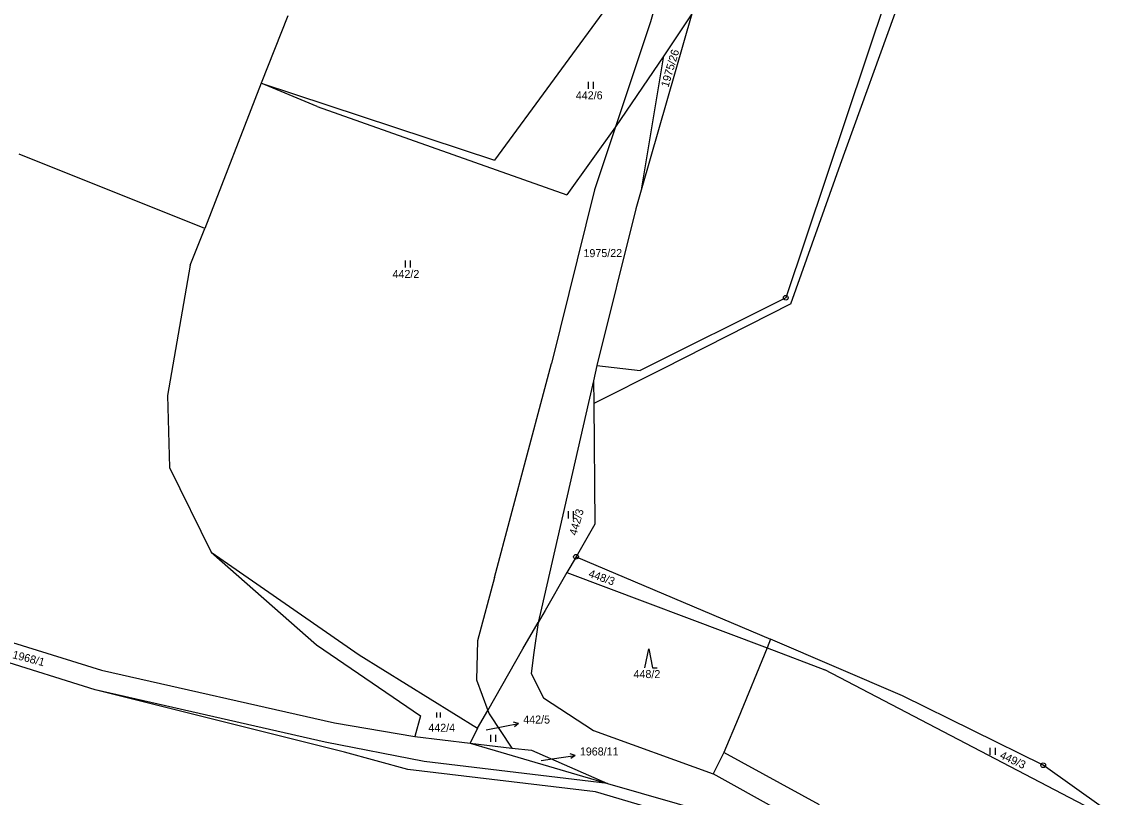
# Model space of a CAD drawing. Extents: x -795483 to -789093, y -1112258 to -1108741.
# Drawn here: x -790799.2 to -790569.4, y -1111472.2 to -1111307.4 of the extents above; entities that cross this region are included whole.
import ezdxf

# ---------------------------------------------------------------- set-up
doc = ezdxf.new("R2010")
doc.units = 0
for name, color, linetype in [('Komunikace', 7, 'Continuous'), ('Vrstva 1', 7, 'Continuous'), ('Vrstva 14', 7, 'Continuous'), ('Vrstva 16', 7, 'Continuous'), ('Vrstva 23', 7, 'Continuous'), ('Vrstva 28', 7, 'Continuous')]:
    doc.layers.add(name, color=color, linetype=linetype)

msp = doc.modelspace()

# ---------------------------------------------------------------- linework, layer by layer
at = {"layer": 'Komunikace'}
for p, q in [((-790700.49, -1111457.79), (-790696.58, -1111457.04)), ((-790688.85, -1111464.34), (-790684.57, -1111463.7))]:
    msp.add_line(p, q, dxfattribs=at)
at = {"layer": 'Vrstva 1'}
for p, q in [((-790597.48, -1111248.59), (-790636.84, -1111366.07)), ((-790655.72, -1111278.24), (-790698.75, -1111336.82)), ((-790660.86, -1111290.64), (-790665.6, -1111307.49)), ((-790625.2, -1111337.68), (-790608.4, -1111291.11)), ((-790742.68, -1111306.19), (-790748.32, -1111320.46)), ((-790665.6, -1111307.49), (-790673.01, -1111329.75)), ((-790656.79, -1111305.77), (-790667.43, -1111342.7)), ((-790656.79, -1111305.77), (-790662.77, -1111314.67)), ((-790662.77, -1111314.67), (-790673.01, -1111329.75)), ((-790667.43, -1111342.7), (-790662.77, -1111314.67)), ((-790748.32, -1111320.46), (-790760.33, -1111351.32)), ((-790736.46, -1111325.43), (-790748.32, -1111320.46)), ((-790748.32, -1111320.46), (-790698.75, -1111336.82)), ((-790736.46, -1111325.43), (-790683.36, -1111344.19)), ((-790673.01, -1111329.75), (-790683.36, -1111344.19)), ((-790673.01, -1111329.75), (-790677.48, -1111343.16)), ((-790760.33, -1111351.32), (-790799.75, -1111335.55)), ((-790635.78, -1111367.32), (-790625.2, -1111337.68)), ((-790677.48, -1111343.16), (-790686.61, -1111380)), ((-790667.43, -1111342.7), (-790668.73, -1111347.2)), ((-790668.73, -1111347.2), (-790677.02, -1111380.47)), ((-790763.38, -1111359.16), (-790760.33, -1111351.32)), ((-790763.38, -1111359.16), (-790768.26, -1111386.8)), ((-790636.84, -1111366.07), (-790667.79, -1111381.51)), ((-790635.78, -1111367.32), (-790662.94, -1111381.14)), ((-790688.32, -1111386.39), (-790686.61, -1111380)), ((-790677.02, -1111380.47), (-790677.71, -1111383.71)), ((-790662.94, -1111381.14), (-790677.66, -1111388.53)), ((-790677.02, -1111380.47), (-790667.79, -1111381.51)), ((-790677.71, -1111383.71), (-790678.76, -1111388.28)), ((-790677.71, -1111383.71), (-790677.66, -1111388.53)), ((-790768.26, -1111386.8), (-790767.77, -1111402.1)), ((-790698.77, -1111425.49), (-790688.32, -1111386.39)), ((-790678.76, -1111388.28), (-790688.79, -1111431.95)), ((-790677.66, -1111388.53), (-790677.39, -1111414.12)), ((-790767.77, -1111402.1), (-790758.98, -1111420.05)), ((-790677.39, -1111414.12), (-790681.42, -1111421.07)), ((-790758.98, -1111420.05), (-790736.59, -1111439.75)), ((-790758.98, -1111420.05), (-790727.49, -1111441.86)), ((-790681.42, -1111421.07), (-790683.35, -1111424.4)), ((-790681.42, -1111421.07), (-790640.06, -1111438.56)), ((-790683.35, -1111424.4), (-790688.01, -1111432.45)), ((-790683.35, -1111424.4), (-790640.81, -1111440.39)), ((-790698.77, -1111425.49), (-790702.36, -1111438.94)), ((-790688.79, -1111431.95), (-790689.49, -1111435.01)), ((-790688.01, -1111432.45), (-790689.49, -1111435.01)), ((-790692.69, -1111440.6), (-790689.49, -1111435.01)), ((-790689.49, -1111435.01), (-790690.35, -1111441.36)), ((-790804.52, -1111438.22), (-790782.23, -1111445.16)), ((-790640.06, -1111438.56), (-790640.81, -1111440.39)), ((-790612.01, -1111450.57), (-790640.06, -1111438.56)), ((-790736.59, -1111439.75), (-790714.46, -1111454.82)), ((-790702.36, -1111438.94), (-790702.55, -1111447.19)), ((-790700.18, -1111453.68), (-790692.69, -1111440.6)), ((-790640.81, -1111440.39), (-790646.99, -1111455.39)), ((-790640.81, -1111440.39), (-790628.55, -1111445.1)), ((-790783.59, -1111449.32), (-790807.37, -1111441.85)), ((-790727.49, -1111441.86), (-790702.32, -1111457.43)), ((-790690.35, -1111441.36), (-790690.96, -1111445.88)), ((-790782.23, -1111445.16), (-790732.71, -1111456.31)), ((-790573.37, -1111473.88), (-790628.55, -1111445.1)), ((-790702.55, -1111447.19), (-790700.18, -1111453.68)), ((-790690.96, -1111445.88), (-790688.33, -1111451)), ((-790730.65, -1111462.58), (-790783.59, -1111449.32)), ((-790734.73, -1111460.46), (-790783.59, -1111449.32)), ((-790688.33, -1111451), (-790677.68, -1111457.93)), ((-790582.14, -1111465.32), (-790612.01, -1111450.57)), ((-790702.32, -1111457.43), (-790700.18, -1111453.68)), ((-790700.18, -1111453.68), (-790699.91, -1111454.41)), ((-790699.91, -1111454.41), (-790695.05, -1111461.74)), ((-790732.71, -1111456.31), (-790715.67, -1111459.22)), ((-790714.46, -1111454.82), (-790715.67, -1111459.22)), ((-790646.99, -1111455.39), (-790649.98, -1111462.66)), ((-790715.67, -1111459.22), (-790703.88, -1111460.66)), ((-790702.32, -1111457.43), (-790703.88, -1111460.66)), ((-790677.68, -1111457.93), (-790652.31, -1111467.15)), ((-790713.68, -1111464.57), (-790734.73, -1111460.46)), ((-790703.88, -1111460.66), (-790674.75, -1111469.18)), ((-790703.88, -1111460.66), (-790695.05, -1111461.74)), ((-790717.19, -1111466.23), (-790730.65, -1111462.58)), ((-790695.05, -1111461.74), (-790690.86, -1111462.1)), ((-790690.86, -1111462.1), (-790674.75, -1111469.18)), ((-790649.98, -1111462.66), (-790652.31, -1111467.15)), ((-790629.68, -1111473.77), (-790649.98, -1111462.66)), ((-790677.29, -1111470.97), (-790717.19, -1111466.23)), ((-790674.75, -1111469.18), (-790713.68, -1111464.57)), ((-790569.36, -1111474.42), (-790582.14, -1111465.32)), ((-790638.36, -1111474.85), (-790652.31, -1111467.15)), ((-790674.75, -1111469.18), (-790652.76, -1111475.54)), ((-790657.67, -1111476.77), (-790677.29, -1111470.97))]:
    msp.add_line(p, q, dxfattribs=at)
at = {"layer": 'Vrstva 16'}
for p, q in [((-790696.58, -1111457.04), (-790693.63, -1111456.48)), ((-790693.63, -1111456.48), (-790694.71, -1111456.17)), ((-790693.63, -1111456.48), (-790694.52, -1111457.16)), ((-790684.57, -1111463.7), (-790681.6, -1111463.26)), ((-790681.6, -1111463.26), (-790682.67, -1111462.91)), ((-790681.6, -1111463.26), (-790682.52, -1111463.9))]:
    msp.add_line(p, q, dxfattribs=at)
at = {"layer": 'Vrstva 23'}
for p, q in [((-790678.77, -1111321.72), (-790678.77, -1111320.22)), ((-790677.77, -1111320.22), (-790677.77, -1111321.72)), ((-790717.65, -1111359.66), (-790717.65, -1111358.16)), ((-790716.65, -1111358.16), (-790716.65, -1111359.66)), ((-790683.02, -1111412.91), (-790683.02, -1111411.41)), ((-790682.02, -1111411.41), (-790682.02, -1111412.91)), ((-790666.77, -1111444.62), (-790665.97, -1111440.62)), ((-790665.97, -1111440.62), (-790665.17, -1111444.62)), ((-790665.17, -1111444.62), (-790664.17, -1111444.62)), ((-790710.97, -1111455.16), (-790710.97, -1111454.16)), ((-790710.31, -1111454.16), (-790710.31, -1111455.16)), ((-790699.5, -1111460.39), (-790699.5, -1111458.89)), ((-790698.5, -1111458.89), (-790698.5, -1111460.39)), ((-790593.38, -1111463.15), (-790593.38, -1111461.65)), ((-790592.38, -1111461.65), (-790592.38, -1111463.15))]:
    msp.add_line(p, q, dxfattribs=at)
at = {"layer": 'Vrstva 28'}
for centre, radius in [((-790636.84, -1111366.07), 0.5), ((-790636.84, -1111366.07), 0.01), ((-790681.42, -1111421.07), 0.5), ((-790681.42, -1111421.07), 0.01), ((-790582.14, -1111465.32), 0.5), ((-790582.14, -1111465.32), 0.01)]:
    msp.add_circle(centre, radius, dxfattribs=at)

# ---------------------------------------------------------------- texts
at = {"layer": 'Vrstva 14'}
for s, rotation, p in [('1975/26', 73.466, (-790661.8, -1111321.5)), ('1975/22', 0.2786, (-790679.83, -1111357.44)), ('442/3', 74.0546, (-790681.3, -1111416.66)), ('448/3', 340.6313, (-790678.91, -1111425.3)), ('1968/1', 345.3898, (-790801.3, -1111442.58)), ('448/2', 359.7462, (-790669.2, -1111446.81)), ('449/3', 335.192, (-790591.52, -1111463.78))]:
    msp.add_text(s, height=1.7, rotation=rotation, dxfattribs=at).set_placement(p)
for s, height, p in [('442/6', 1.7, (-790681.46, -1111323.92)), ('442/2', 1.7, (-790720.41, -1111361.86)), ('442/4', 1.7, (-790712.8, -1111458.22)), ('442/5', 0.1, (-790700.49, -1111457.79)), ('1968/11', 0.1, (-790688.85, -1111464.34))]:
    msp.add_text(s, height=height, dxfattribs=at).set_placement(p)
at = {"layer": 'Vrstva 16'}
for s, p in [('442/5', (-790692.63, -1111456.48)), ('1968/11', (-790680.6, -1111463.26))]:
    msp.add_text(s, height=1.7, dxfattribs=at).set_placement(p)

doc.saveas('drawing.dxf')
